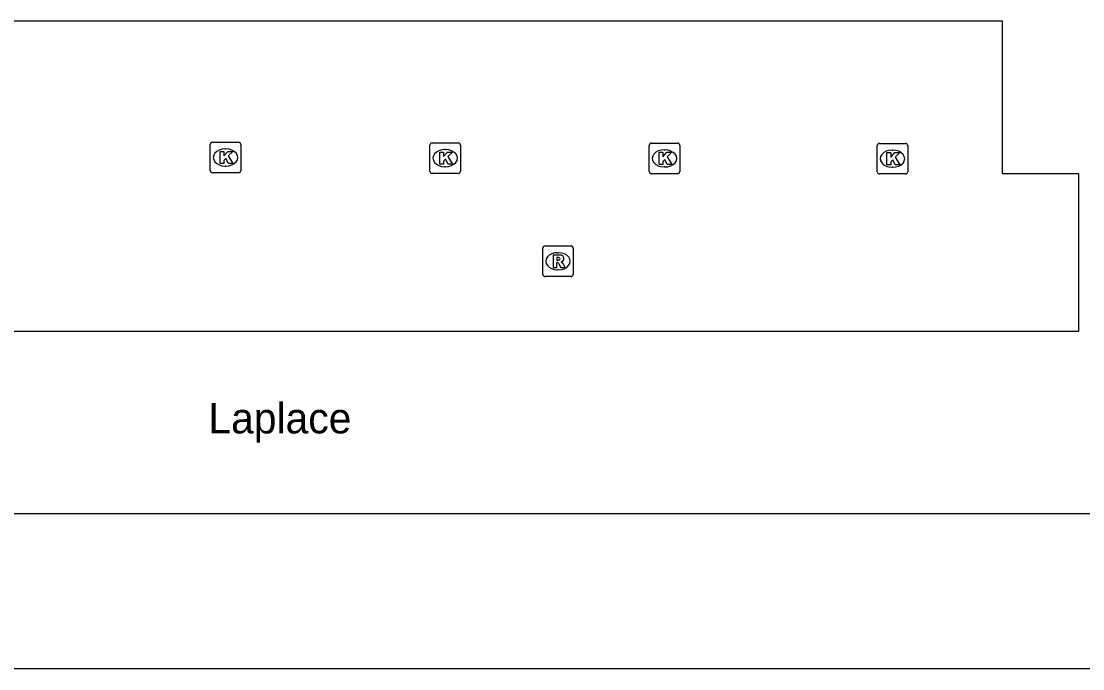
# Model space of a CAD drawing. Extents: x 161477 to 163040, y 383680 to 384868.
# Drawn here: x 162150.88 to 162185.65, y 384419.51 to 384440.72 of the extents above; entities that cross this region are included whole.
import ezdxf

# ---------------------------------------------------------------- set-up
doc = ezdxf.new("R2010")
doc.units = 0
for name, color, linetype in [('IMGEO_Kolk', 7, 'Continuous'), ('IMGEO_Openbare_ruimte_label', 7, 'Continuous'), ('IMGEO_Rijbaan_lokaal_open', 7, 'Continuous'), ('IMGEO_Rioolput', 7, 'Continuous'), ('IMGEO_Voetpad_open', 7, 'Continuous')]:
    doc.layers.add(name, color=color, linetype=linetype)

msp = doc.modelspace()

# ---------------------------------------------------------------- linework, layer by layer
at = {"layer": 'IMGEO_Kolk'}
for p, q in [((162157.142, 384436.759), (162157.994, 384436.759)), ((162157.067, 384435.833), (162157.067, 384436.685)), ((162157.555, 384436.539), (162157.58, 384436.539)), ((162158.068, 384436.685), (162158.068, 384435.833)), ((162164.263, 384435.811), (162164.263, 384436.663)), ((162164.338, 384436.737), (162165.19, 384436.737)), ((162164.751, 384436.517), (162164.776, 384436.517)), ((162165.264, 384436.663), (162165.264, 384435.811)), ((162171.448, 384435.802), (162171.448, 384436.654)), ((162171.523, 384436.728), (162172.375, 384436.728)), ((162171.936, 384436.508), (162171.961, 384436.508)), ((162172.449, 384436.654), (162172.449, 384435.802)), ((162178.915, 384435.793), (162178.915, 384436.645)), ((162178.99, 384436.719), (162179.842, 384436.719)), ((162179.403, 384436.499), (162179.428, 384436.499)), ((162179.916, 384436.645), (162179.916, 384435.793)), ((162157.994, 384435.759), (162157.142, 384435.759)), ((162157.578, 384435.979), (162157.553, 384435.979)), ((162165.19, 384435.737), (162164.338, 384435.737)), ((162164.774, 384435.957), (162164.749, 384435.957)), ((162172.375, 384435.728), (162171.523, 384435.728)), ((162171.959, 384435.948), (162171.934, 384435.948)), ((162179.842, 384435.719), (162178.99, 384435.719)), ((162179.426, 384435.939), (162179.401, 384435.939))]:
    msp.add_line(p, q, dxfattribs=at)
for points in [[(162157.142, 384436.759), (162157.994, 384436.759)], [(162157.067, 384435.833), (162157.067, 384436.685)], [(162157.388, 384436.459), (162157.511, 384436.459), (162157.511, 384436.308), (162157.641, 384436.459), (162157.805, 384436.459), (162157.659, 384436.308), (162157.812, 384436.059), (162157.66, 384436.059), (162157.575, 384436.223), (162157.511, 384436.156), (162157.511, 384436.059), (162157.388, 384436.059), (162157.388, 384436.459)], [(162158.068, 384436.685), (162158.068, 384435.833)], [(162164.263, 384435.811), (162164.263, 384436.663)], [(162164.338, 384436.737), (162165.19, 384436.737)], [(162164.584, 384436.437), (162164.707, 384436.437), (162164.707, 384436.286), (162164.837, 384436.437), (162165.001, 384436.437), (162164.855, 384436.286), (162165.008, 384436.037), (162164.856, 384436.037), (162164.771, 384436.201), (162164.707, 384436.134), (162164.707, 384436.037), (162164.584, 384436.037), (162164.584, 384436.437)], [(162165.264, 384436.663), (162165.264, 384435.811)], [(162171.448, 384435.802), (162171.448, 384436.654)], [(162171.523, 384436.728), (162172.375, 384436.728)], [(162171.769, 384436.428), (162171.892, 384436.428), (162171.892, 384436.277), (162172.022, 384436.428), (162172.186, 384436.428), (162172.04, 384436.277), (162172.193, 384436.028), (162172.041, 384436.028), (162171.956, 384436.192), (162171.892, 384436.125), (162171.892, 384436.028), (162171.769, 384436.028), (162171.769, 384436.428)], [(162172.449, 384436.654), (162172.449, 384435.802)], [(162178.915, 384435.793), (162178.915, 384436.645)], [(162178.99, 384436.719), (162179.842, 384436.719)], [(162179.236, 384436.419), (162179.359, 384436.419), (162179.359, 384436.268), (162179.489, 384436.419), (162179.653, 384436.419), (162179.507, 384436.268), (162179.66, 384436.019), (162179.508, 384436.019), (162179.423, 384436.183), (162179.359, 384436.116), (162179.359, 384436.019), (162179.236, 384436.019), (162179.236, 384436.419)], [(162179.916, 384436.645), (162179.916, 384435.793)], [(162157.994, 384435.759), (162157.142, 384435.759)], [(162165.19, 384435.737), (162164.338, 384435.737)], [(162172.375, 384435.728), (162171.523, 384435.728)], [(162179.842, 384435.719), (162178.99, 384435.719)]]:
    msp.add_lwpolyline(points, dxfattribs=at)
for centre, start, end in [((162157.144, 384436.683), 91.552, 178.448), ((162157.144, 384436.683), 91.552, 178.448), ((162157.992, 384436.683), 1.552, 88.448), ((162157.992, 384436.683), 1.552, 88.448), ((162164.34, 384436.661), 91.552, 178.448), ((162164.34, 384436.661), 91.552, 178.448), ((162165.188, 384436.661), 1.552, 88.448), ((162165.188, 384436.661), 1.552, 88.448), ((162171.525, 384436.652), 91.552, 178.448), ((162171.525, 384436.652), 91.552, 178.448), ((162172.373, 384436.652), 1.552, 88.448), ((162172.373, 384436.652), 1.552, 88.448), ((162178.992, 384436.643), 91.552, 178.448), ((162178.992, 384436.643), 91.552, 178.448), ((162179.84, 384436.643), 1.552, 88.448), ((162179.84, 384436.643), 1.552, 88.448), ((162157.144, 384435.835), 181.552, 268.448), ((162157.144, 384435.835), 181.552, 268.448), ((162157.992, 384435.835), 271.552, 358.448), ((162157.992, 384435.835), 271.552, 358.448), ((162164.34, 384435.813), 181.552, 268.448), ((162164.34, 384435.813), 181.552, 268.448), ((162165.188, 384435.813), 271.552, 358.448), ((162165.188, 384435.813), 271.552, 358.448), ((162171.525, 384435.804), 181.552, 268.448), ((162171.525, 384435.804), 181.552, 268.448), ((162172.373, 384435.804), 271.552, 358.448), ((162172.373, 384435.804), 271.552, 358.448), ((162178.992, 384435.795), 181.552, 268.448), ((162178.992, 384435.795), 181.552, 268.448), ((162179.84, 384435.795), 271.552, 358.448), ((162179.84, 384435.795), 271.552, 358.448)]:
    msp.add_arc(centre, 0.0765, start, end, dxfattribs=at)
for centre, major_axis, ratio, start_param, end_param in [((162157.554, 384436.259), (-0.387, 0.002), 0.722429, 4.712389, 7.853982), ((162157.579, 384436.259), (-0.39, 0.002), 0.717154, 1.570796, 4.712389), ((162164.75, 384436.237), (-0.387, 0.002), 0.722429, 4.712389, 7.853982), ((162164.775, 384436.237), (-0.39, 0.002), 0.717154, 1.570796, 4.712389), ((162171.935, 384436.228), (-0.387, 0.002), 0.722429, 4.712389, 7.853982), ((162171.96, 384436.228), (-0.39, 0.002), 0.717154, 1.570796, 4.712389), ((162179.402, 384436.219), (-0.387, 0.002), 0.722429, 4.712389, 7.853982), ((162179.427, 384436.219), (-0.39, 0.002), 0.717154, 1.570796, 4.712389)]:
    msp.add_ellipse(centre, major_axis=major_axis, ratio=ratio, start_param=start_param, end_param=end_param, dxfattribs=at)
at = {"layer": 'IMGEO_Rijbaan_lokaal_open'}
for points in [[(162183.019, 384440.721), (162128.019, 384440.721), (162122.922, 384440.721), (162122.922, 384430.567), (162128.019, 384430.567), (162185.519, 384430.567), (162185.519, 384430.721), (162185.519, 384435.721), (162183.019, 384435.721), (162183.019, 384440.721)], [(162202.389, 384424.592), (162124.781, 384424.592), (162124.781, 384419.513)]]:
    msp.add_lwpolyline(points, dxfattribs=at)
at = {"layer": 'IMGEO_Rioolput'}
for p, q in [((162167.959, 384432.434), (162167.959, 384433.286)), ((162168.034, 384433.36), (162168.886, 384433.36)), ((162168.96, 384433.286), (162168.96, 384432.434)), ((162168.447, 384433.14), (162168.472, 384433.14)), ((162168.886, 384432.36), (162168.034, 384432.36)), ((162168.47, 384432.58), (162168.445, 384432.58))]:
    msp.add_line(p, q, dxfattribs=at)
for points in [[(162167.959, 384432.434), (162167.959, 384433.286)], [(162168.034, 384433.36), (162168.886, 384433.36)], [(162168.96, 384433.286), (162168.96, 384432.434)], [(162168.548, 384433.058), (162168.296, 384433.06), (162168.296, 384432.66)], [(162168.474, 384432.979), (162168.42, 384432.979), (162168.42, 384432.898)], [(162168.296, 384432.66), (162168.42, 384432.66), (162168.42, 384432.822), (162168.431, 384432.822)], [(162168.42, 384432.898), (162168.472, 384432.898)], [(162168.478, 384432.793), (162168.549, 384432.66), (162168.689, 384432.66), (162168.624, 384432.786)], [(162168.886, 384432.36), (162168.034, 384432.36)]]:
    msp.add_lwpolyline(points, dxfattribs=at)
for centre, radius, start, end in [((162168.036, 384433.284), 0.0765, 91.552, 178.448), ((162168.036, 384433.284), 0.0765, 91.552, 178.448), ((162168.884, 384433.284), 0.0765, 1.552, 88.448), ((162168.884, 384433.284), 0.0765, 1.552, 88.448), ((162168.48, 384432.883), 0.0964, 77.0061, 93.1865), ((162168.494, 384432.94), 0.0378, 276.6634, 79.6772), ((162168.547, 384432.948), 0.109, 350.3612, 89.416), ((162168.545, 384432.948), 0.112, 277.5842, 350.9817), ((162168.43, 384432.769), 0.0533, 26.0293, 88.6989), ((162168.456, 384433.087), 0.19, 274.7715, 282.9687), ((162168.529, 384432.733), 0.108, 29.5134, 73.7905), ((162168.036, 384432.436), 0.0765, 181.552, 268.448), ((162168.036, 384432.436), 0.0765, 181.552, 268.448), ((162168.884, 384432.436), 0.0765, 271.552, 358.448), ((162168.884, 384432.436), 0.0765, 271.552, 358.448)]:
    msp.add_arc(centre, radius, start, end, dxfattribs=at)
for centre, major_axis, ratio, start_param, end_param in [((162168.446, 384432.86), (-0.387, 0.002), 0.722429, 4.712389, 7.853982), ((162168.471, 384432.86), (-0.39, 0.002), 0.717154, 1.570796, 4.712389)]:
    msp.add_ellipse(centre, major_axis=major_axis, ratio=ratio, start_param=start_param, end_param=end_param, dxfattribs=at)
at = {"layer": 'IMGEO_Voetpad_open'}
msp.add_lwpolyline([(162202.389, 384424.592), (162202.389, 384419.513), (162124.781, 384419.513)], dxfattribs=at)

# ---------------------------------------------------------------- texts
at = {"layer": 'IMGEO_Openbare_ruimte_label'}
msp.add_text('Laplace', height=1, dxfattribs=at).set_placement((162157.007, 384427.221))

doc.saveas('drawing.dxf')
